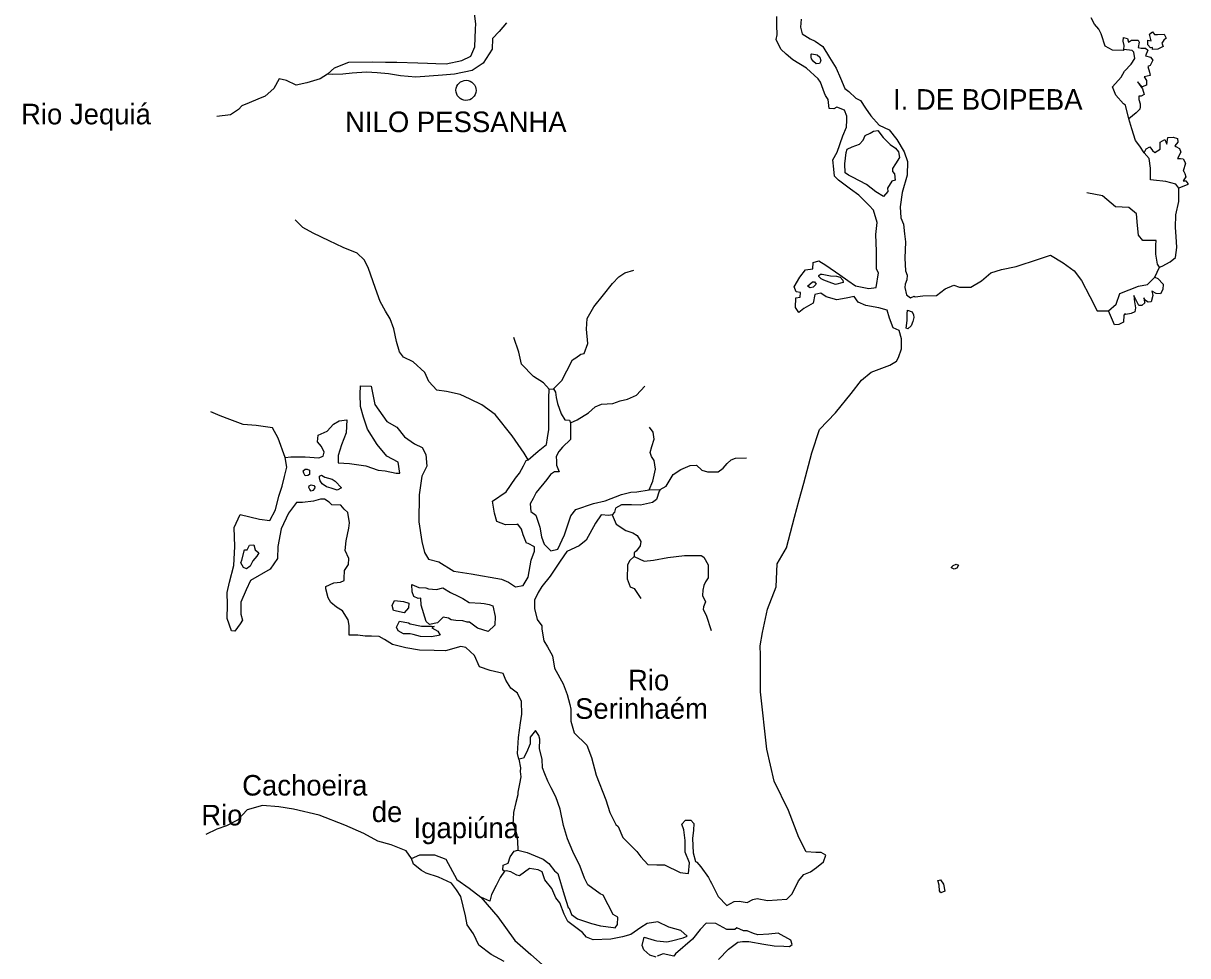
# Model space of a CAD drawing. Extents: x 662444 to 1640468, y 7452018 to 9606170.
# Drawn here: x 1125964 to 1163754, y 8459788 to 8490043 of the extents above; entities that cross this region are included whole.
import ezdxf

# ---------------------------------------------------------------- set-up
doc = ezdxf.new("R2010")
doc.units = 0
for name, color, linetype in [('Level 1', 7, 'Continuous'), ('Level 2', 7, 'Continuous'), ('Level 3', 7, 'Continuous')]:
    doc.layers.add(name, color=color, linetype=linetype)

msp = doc.modelspace()

# ---------------------------------------------------------------- linework, layer by layer
at = {"layer": 'Level 1'}
for points in [[(1141649, 8490058), (1141413, 8489775), (1141190, 8489547), (1141182, 8489202), (1140888, 8488753), (1140534, 8488506), (1139955, 8488387), (1139573, 8488363), (1138702, 8488295), (1138202, 8488341), (1137813, 8488406), (1137454, 8488437), (1137107, 8488456), (1136638, 8488423), (1136333, 8488397), (1135985, 8488383), (1135833, 8488387), (1136066, 8488592), (1136527, 8488781), (1137289, 8488796), (1137724, 8488786), (1138083, 8488777), (1138767, 8488760), (1139083, 8488753), (1139354, 8488735), (1139691, 8488727), (1140194, 8488837), (1140491, 8488974), (1140618, 8489283), (1140643, 8489849), (1140647, 8490027), (1140612, 8490361)], [(1152674, 8481124), (1152368, 8481065), (1152023, 8481162), (1151852, 8481289), (1151655, 8481238), (1151594, 8480961), (1151296, 8480791), (1151129, 8480662), (1151024, 8480820), (1151032, 8481131), (1151174, 8481161), (1151189, 8481305), (1151048, 8481331), (1150987, 8481488), (1151169, 8481806), (1151349, 8482046), (1151589, 8482074), (1151594, 8482285), (1151780, 8482336), (1152005, 8482197), (1152465, 8481885), (1152721, 8481701), (1152967, 8481528), (1153400, 8481439), (1153640, 8481467), (1153717, 8481943), (1153655, 8482067), (1153658, 8482645), (1153628, 8483191), (1153671, 8483579), (1153561, 8483982), (1153413, 8484130), (1153084, 8484461), (1152806, 8484657), (1152422, 8484956), (1152294, 8485081), (1152267, 8485304), (1152242, 8485616), (1152379, 8485857), (1152566, 8486387), (1152682, 8486673), (1152687, 8486895), (1152691, 8487029), (1152619, 8487219), (1152372, 8487326), (1152272, 8487272), (1152120, 8487276), (1152084, 8487566), (1152000, 8487702), (1151970, 8487780), (1151837, 8488128), (1151763, 8488241), (1151380, 8488585), (1150941, 8488862), (1150717, 8489046), (1150547, 8489206), (1150403, 8489521), (1150428, 8489665), (1150414, 8489987), (1150421, 8490265)], [(1161654, 8489162), (1161317, 8489171), (1161070, 8489299), (1160959, 8489669), (1160949, 8489703), (1160866, 8489850), (1160729, 8490009), (1160625, 8490223)], [(1151213, 8490179), (1151185, 8489913), (1151245, 8489700), (1151502, 8489538), (1151663, 8489467), (1151909, 8489294), (1152129, 8488933), (1152348, 8488583), (1152482, 8488257), (1152626, 8487931), (1152754, 8487828), (1152988, 8487611), (1153138, 8487540), (1153295, 8487292), (1153474, 8487042), (1153739, 8486736), (1154061, 8486583), (1154314, 8486276), (1154555, 8485870), (1154655, 8485556), (1154644, 8485111), (1154489, 8484548), (1154423, 8484083), (1154447, 8483726), (1154529, 8483524), (1154564, 8483212), (1154591, 8482955), (1154577, 8482422), (1154600, 8482010), (1154651, 8481875), (1154636, 8481720), (1154589, 8481576), (1154575, 8481465), (1154624, 8481231), (1154752, 8481138), (1154873, 8481191), (1154905, 8481168), (1155156, 8481195), (1155602, 8481206), (1155879, 8481422), (1156165, 8481548), (1156348, 8481477), (1156718, 8481478), (1157060, 8481681), (1157360, 8481941), (1157711, 8482054), (1158182, 8482154), (1158916, 8482391), (1159300, 8482515)], [(1161677, 8489195), (1161691, 8489317), (1161662, 8489463), (1161675, 8489585), (1161805, 8489548), (1161835, 8489425), (1161934, 8489500), (1162141, 8489495), (1162183, 8489427), (1162146, 8489261), (1162243, 8489237), (1162385, 8489233), (1162459, 8489175), (1162389, 8488988), (1162541, 8488940), (1162625, 8488849), (1162534, 8488673), (1162457, 8488642), (1162518, 8488462), (1162537, 8488350), (1162340, 8488300), (1162413, 8488187), (1162420, 8488031), (1162277, 8487979), (1162129, 8488138), (1162286, 8487912), (1162336, 8487733), (1162248, 8487679), (1162172, 8487681), (1162169, 8487570), (1162209, 8487424), (1162206, 8487335), (1162204, 8487258), (1162082, 8487138), (1161848, 8486944)], [(1162679, 8489682), (1162777, 8489679), (1162995, 8489685), (1163057, 8489561), (1162979, 8489496), (1162911, 8489398), (1162952, 8489285), (1162787, 8489201), (1162612, 8489194), (1162614, 8489261), (1162548, 8489251), (1162464, 8489342), (1162457, 8489498), (1162565, 8489473), (1162516, 8489686), (1162616, 8489761), (1162679, 8489682)], [(1151813, 8488941), (1151843, 8488829), (1151808, 8488741), (1151700, 8488732), (1151614, 8488801), (1151540, 8488892), (1151531, 8488948), (1151533, 8489037), (1151555, 8489047), (1151728, 8489021), (1151813, 8488941)], [(1159300, 8482515), (1159707, 8482271), (1160070, 8482006), (1160302, 8481700), (1160572, 8481181), (1160810, 8480708), (1161180, 8480710), (1161435, 8480926), (1161553, 8481279), (1162157, 8481508), (1162452, 8481568), (1162687, 8481806), (1162836, 8482125), (1162924, 8482167), (1163189, 8482305), (1163356, 8482446), (1163397, 8482767), (1163384, 8483123), (1163358, 8483413), (1163369, 8483825), (1163467, 8484256), (1163467, 8484690), (1163372, 8484826), (1163048, 8484912), (1162647, 8484955), (1162549, 8484958), (1162548, 8485347), (1162501, 8485660), (1162343, 8485842), (1162196, 8486057), (1162059, 8486238), (1161938, 8486619), (1161848, 8486944), (1161740, 8487381), (1161665, 8487427), (1161422, 8487711), (1161309, 8487981), (1161589, 8488296), (1161702, 8488494), (1161915, 8488711), (1162039, 8488897), (1162001, 8489109), (1161948, 8489155), (1161677, 8489195), (1161654, 8489162)], [(1135833, 8488387), (1135601, 8488237), (1135163, 8488114), (1134824, 8488033), (1134501, 8488186), (1134263, 8488236), (1134093, 8487929), (1133815, 8487680), (1133573, 8487585), (1133298, 8487459), (1133057, 8487364), (1132945, 8487245), (1132691, 8487073), (1132244, 8487017)], [(1152870, 8485045), (1152741, 8485114), (1152634, 8485195), (1152631, 8485484), (1152672, 8485850), (1152697, 8485961), (1152862, 8486034), (1153103, 8486117), (1153226, 8486248), (1153284, 8486402), (1153449, 8486476), (1153560, 8486540), (1153701, 8486559), (1153870, 8486332), (1154093, 8486115), (1154275, 8485988), (1154370, 8485875), (1154398, 8485685), (1154273, 8485477), (1154171, 8485335), (1154169, 8485235), (1154243, 8485155), (1154260, 8484954), (1154150, 8484924), (1154014, 8484693), (1154022, 8484582), (1153877, 8484419), (1153630, 8484570), (1153332, 8484811), (1152870, 8485045)], [(1162343, 8485842), (1162401, 8485974), (1162522, 8486037), (1162606, 8485913), (1162691, 8485855), (1162857, 8485962), (1162863, 8486184), (1163006, 8486270), (1163079, 8486123), (1163106, 8486334), (1163280, 8486352), (1163421, 8486304), (1163428, 8486181), (1163338, 8486061), (1163371, 8486049), (1163489, 8485979), (1163529, 8485856), (1163426, 8485658), (1163524, 8485656), (1163611, 8485643), (1163683, 8485507), (1163601, 8485243), (1163633, 8485231), (1163664, 8485174), (1163694, 8485062), (1163604, 8484931), (1163691, 8484929), (1163754, 8484849), (1163753, 8484816), (1163467, 8484690)], [(1162836, 8482125), (1162774, 8482227), (1162717, 8482551), (1162724, 8482840), (1162728, 8482995), (1162597, 8482999), (1162293, 8482995), (1162156, 8483166), (1162120, 8483478), (1162097, 8483857), (1161841, 8484063), (1161406, 8484086), (1160991, 8484441), (1160482, 8484543)], [(1142345, 8475875), (1142220, 8476089), (1141831, 8476655), (1141283, 8477347), (1140845, 8477658), (1140469, 8477845), (1140147, 8477997), (1139703, 8478097), (1139389, 8478138), (1139124, 8478423), (1139001, 8478715), (1138618, 8479058), (1138306, 8479210), (1138169, 8479380), (1138080, 8479716), (1137992, 8480129), (1137869, 8480455), (1137723, 8480703), (1137546, 8481018), (1137393, 8481433), (1137160, 8482117), (1137024, 8482365), (1136801, 8482582), (1136349, 8482771), (1135887, 8482982), (1135371, 8483228), (1135038, 8483414), (1134783, 8483665)], [(1143174, 8478179), (1143441, 8478450), (1143601, 8478769), (1143784, 8479120), (1143894, 8479184), (1144060, 8479302), (1144170, 8479333), (1144286, 8479652), (1144243, 8480120), (1144263, 8480465), (1144479, 8480837), (1144793, 8481230), (1145085, 8481601), (1145297, 8481818), (1145485, 8481947), (1145780, 8482029)], [(1152159, 8481848), (1152355, 8481832), (1152474, 8481807), (1152558, 8481705), (1152567, 8481627), (1152326, 8481566), (1152121, 8481638), (1151949, 8481709), (1151863, 8481755), (1151778, 8481824), (1151779, 8481858), (1151834, 8481901), (1151889, 8481899), (1152159, 8481848)], [(1151578, 8481651), (1151643, 8481650), (1151696, 8481582), (1151596, 8481484), (1151497, 8481464), (1151411, 8481511), (1151578, 8481651)], [(1162687, 8481806), (1162784, 8481759), (1162953, 8481577), (1162949, 8481410), (1162869, 8481268), (1162728, 8481271), (1162610, 8481341), (1162589, 8481364), (1162617, 8481207), (1162569, 8481008), (1162470, 8480989), (1162385, 8481046), (1162333, 8481137), (1162351, 8480992), (1162361, 8480969), (1162261, 8480883), (1162163, 8480885), (1162008, 8481212), (1162025, 8481000), (1162063, 8480810), (1162038, 8480677), (1161917, 8480624), (1161743, 8480596), (1161711, 8480619), (1161677, 8480575), (1161671, 8480342), (1161517, 8480268), (1161375, 8480260), (1161180, 8480710)], [(1142552, 8471055), (1142641, 8470697), (1142788, 8470494), (1142796, 8470382), (1142863, 8470002), (1142978, 8469811), (1143134, 8469518), (1143200, 8469116), (1143481, 8468608), (1143613, 8468260), (1143703, 8467936), (1143732, 8467790), (1143733, 8467401), (1143843, 8467020), (1144257, 8466621), (1144410, 8466217), (1144559, 8465646), (1144865, 8464849), (1144996, 8464434), (1145193, 8464040), (1145267, 8463982), (1145421, 8463623), (1145877, 8463167), (1146003, 8462997), (1146236, 8462746), (1146529, 8462739), (1146779, 8462733), (1147284, 8462486), (1147457, 8462471), (1147555, 8462457), (1147585, 8462801), (1147442, 8463150), (1147440, 8463528), (1147405, 8463873), (1147334, 8464053), (1147457, 8464184), (1147631, 8464190), (1147726, 8464077), (1147720, 8463866), (1147681, 8463589), (1147702, 8463121), (1147782, 8462841), (1147825, 8462818), (1147951, 8462670), (1148204, 8462330), (1148255, 8462217), (1148297, 8462139), (1148514, 8461711), (1148800, 8461414), (1149031, 8461542), (1149195, 8461560), (1149454, 8461509), (1149642, 8461615), (1149784, 8461645), (1150119, 8461581), (1150739, 8461621), (1150918, 8461795), (1151124, 8462212), (1151292, 8462419), (1151512, 8462514), (1151711, 8462653), (1151933, 8462837), (1152014, 8463046), (1151854, 8463139), (1151680, 8463132), (1151376, 8463162), (1151138, 8463624), (1150801, 8464500), (1150336, 8465446), (1150090, 8466486), (1149887, 8468349), (1149884, 8469539), (1149881, 8469839), (1149957, 8470271), (1150117, 8471034), (1150396, 8471761), (1150426, 8472505), (1150732, 8473020), (1150996, 8474015), (1151141, 8474578), (1151296, 8475119), (1151559, 8476102), (1151807, 8476864), (1152320, 8477407), (1152836, 8478028), (1153162, 8478465), (1153484, 8478723), (1154088, 8478953), (1154298, 8479081), (1154366, 8479202), (1154460, 8479478), (1154468, 8479800), (1154388, 8480069), (1154195, 8480163), (1154072, 8480477), (1154002, 8480735), (1153732, 8480808), (1153310, 8480885), (1153062, 8480992), (1152926, 8481173), (1152674, 8481124)], [(1154652, 8480618), (1154655, 8480729), (1154816, 8480681), (1154857, 8480580), (1154866, 8480491), (1154830, 8480369), (1154783, 8480226), (1154672, 8480128), (1154618, 8480152), (1154646, 8480396), (1154652, 8480618)], [(1143032, 8478171), (1142852, 8478376), (1142520, 8478584), (1142128, 8478983), (1142050, 8479374), (1141888, 8479845)], [(1137269, 8470151), (1137063, 8470156), (1136825, 8470185), (1136542, 8470191), (1136539, 8470503), (1136511, 8470681), (1136322, 8470975), (1136130, 8471102), (1135949, 8471251), (1135854, 8471398), (1135786, 8471689), (1135787, 8471766), (1136040, 8471883), (1136258, 8471911), (1136379, 8471963), (1136381, 8472030), (1136387, 8472285), (1136522, 8472482), (1136527, 8472671), (1136414, 8472941), (1136443, 8473251), (1136529, 8473661), (1136555, 8473838), (1136498, 8474173), (1136381, 8474276), (1136265, 8474412), (1135983, 8474419), (1135887, 8474499), (1135737, 8474603), (1135607, 8474606), (1135388, 8474534), (1135028, 8474498), (1134832, 8474491), (1134574, 8474142), (1134333, 8473636), (1134221, 8473061), (1134212, 8472672), (1133975, 8472333), (1133336, 8471960), (1133198, 8471663), (1133025, 8471256), (1133027, 8470867), (1133076, 8470676), (1133008, 8470556), (1132829, 8470316), (1132720, 8470329), (1132578, 8470733), (1132589, 8471177), (1132577, 8471578), (1132661, 8471909), (1132794, 8472451), (1132830, 8473062), (1132813, 8473685), (1133008, 8474102), (1133634, 8473954), (1133970, 8473912), (1134153, 8474252), (1134261, 8474694), (1134367, 8475025), (1134440, 8475335), (1134513, 8475644), (1134466, 8475957), (1134651, 8475975), (1135108, 8475975), (1135552, 8475941), (1135695, 8475994), (1135731, 8476126), (1135637, 8476306), (1135511, 8476465), (1135538, 8476676), (1135824, 8476813), (1136035, 8477030), (1136212, 8477148), (1136463, 8477176), (1136442, 8476754), (1136291, 8476368), (1136185, 8476015), (1136179, 8475782), (1136548, 8475762), (1137079, 8475682), (1137477, 8475539), (1137705, 8475522), (1138062, 8475447), (1138182, 8475444), (1138125, 8475801), (1137760, 8475999), (1137454, 8476373), (1137130, 8476870), (1137009, 8477262), (1136908, 8477610), (1136896, 8478010), (1136903, 8478277), (1137251, 8478268), (1137377, 8477676), (1137766, 8477122), (1138088, 8476936), (1138341, 8476629), (1138662, 8476399), (1138909, 8476282), (1139023, 8476046), (1139057, 8475667)], [(1139057, 8475667), (1138897, 8475348), (1138817, 8474739), (1138806, 8473861), (1138899, 8473225), (1138988, 8472867), (1139113, 8472652), (1139448, 8472566), (1139941, 8472265), (1140504, 8472184), (1141489, 8472004), (1141715, 8471910), (1141939, 8471760), (1142190, 8471798), (1142349, 8472072), (1142450, 8472626), (1142554, 8472912), (1142558, 8473057), (1142354, 8473162), (1142300, 8473174), (1142187, 8473444), (1142137, 8473623), (1142011, 8473793), (1141978, 8473783), (1141619, 8473769), (1141328, 8473876), (1141259, 8474145), (1141192, 8474536), (1141634, 8474836), (1141939, 8475285), (1142063, 8475448), (1142199, 8475679), (1142279, 8475854), (1142345, 8475875), (1142678, 8476156), (1142944, 8476372), (1142982, 8476593), (1143021, 8476859), (1143024, 8477415), (1143019, 8477660), (1143025, 8477882), (1143032, 8478171), (1143174, 8478179), (1143236, 8478077), (1143254, 8477899), (1143303, 8477708), (1143425, 8477372), (1143540, 8477180), (1143692, 8477165), (1143723, 8477075), (1143720, 8476542), (1143464, 8476292), (1143341, 8476151), (1143261, 8475986), (1143268, 8475830), (1143265, 8475708), (1143357, 8475483), (1143205, 8475487), (1143072, 8475401), (1142960, 8475237), (1142613, 8474823), (1142510, 8474626), (1142419, 8474450), (1142434, 8474205), (1142594, 8474079), (1142726, 8473697), (1142783, 8473374), (1142864, 8473138), (1143087, 8472921), (1143317, 8472982), (1143524, 8473444), (1143735, 8474062), (1143892, 8474269), (1144474, 8474466), (1144845, 8474546), (1145383, 8474755), (1145678, 8474825), (1145874, 8474843), (1146278, 8474899), (1146637, 8474913), (1146603, 8474858), (1146510, 8474593), (1146388, 8474496), (1145994, 8474406), (1145701, 8474413), (1145375, 8474421), (1145187, 8474304), (1145151, 8474182), (1145073, 8474095), (1144964, 8474076), (1144714, 8474093), (1144534, 8473820), (1144237, 8473271), (1144005, 8473088), (1143609, 8472908), (1143384, 8472591), (1143067, 8472099), (1142798, 8471772), (1142674, 8471575), (1142559, 8471322), (1142552, 8471055)], [(1143723, 8477075), (1143943, 8477181), (1144307, 8477406), (1144529, 8477600), (1144727, 8477684), (1145097, 8477709), (1145339, 8477792), (1145568, 8477842), (1145865, 8477979), (1146133, 8478272)], [(1134466, 8475957), (1134231, 8476585), (1134054, 8476912), (1133524, 8476991), (1133100, 8477024), (1132670, 8477190), (1132357, 8477309), (1132056, 8477438)], [(1146278, 8474899), (1146394, 8475186), (1146480, 8475573), (1146443, 8475852), (1146348, 8475987), (1146308, 8476111), (1146367, 8476309), (1146439, 8476552), (1146401, 8476776), (1146285, 8476934)], [(1146637, 8474913), (1146825, 8475019), (1147052, 8475403), (1147306, 8475563), (1147602, 8475689), (1147809, 8475707), (1147990, 8475546), (1148173, 8475486), (1148511, 8475489), (1148677, 8475607), (1148811, 8475759), (1148933, 8475879), (1149076, 8475931), (1149435, 8475944)], [(1135249, 8475538), (1135257, 8475404), (1135202, 8475372), (1135114, 8475363), (1135073, 8475442), (1135042, 8475520), (1135109, 8475574), (1135174, 8475573), (1135249, 8475538)], [(1135421, 8475000), (1135419, 8474944), (1135363, 8474879), (1135309, 8474858), (1135266, 8474914), (1135236, 8474982), (1135237, 8475038), (1135303, 8475069), (1135389, 8475045), (1135421, 8475000)], [(1136088, 8475183), (1136290, 8474967), (1136146, 8474893), (1135952, 8474953), (1135801, 8475001), (1135662, 8475094), (1135599, 8475195), (1135580, 8475296), (1135582, 8475352), (1135647, 8475383), (1135755, 8475314), (1135992, 8475253), (1136088, 8475183)], [(1145073, 8474095), (1145207, 8473792), (1145517, 8473584), (1145744, 8473512), (1145883, 8473419), (1146008, 8473227), (1145983, 8473083), (1145870, 8472930), (1145793, 8472865), (1145791, 8472776), (1145790, 8472743), (1146112, 8472591), (1146417, 8472627), (1146887, 8472705), (1147421, 8472769), (1147965, 8472778), (1148050, 8472720), (1148196, 8472472), (1148186, 8472050), (1148106, 8471918), (1148049, 8471797), (1148013, 8471654), (1148008, 8471476), (1148101, 8471273), (1148043, 8471108), (1148030, 8471019), (1148123, 8470839), (1148284, 8470335)], [(1133059, 8472622), (1133143, 8472954), (1133230, 8472952), (1133310, 8473105), (1133451, 8473124), (1133491, 8472957), (1133608, 8472865), (1133540, 8472755), (1133417, 8472603), (1133326, 8472427), (1133204, 8472341), (1133107, 8472388), (1133024, 8472534), (1133059, 8472622)], [(1145790, 8472743), (1145645, 8472613), (1145576, 8472470), (1145565, 8472015), (1145656, 8471757), (1145785, 8471698), (1146006, 8471381)], [(1156143, 8472451), (1156242, 8472493), (1156317, 8472457), (1156260, 8472359), (1156173, 8472328), (1156087, 8472374), (1156087, 8472397), (1156143, 8472451)], [(1139111, 8471696), (1139372, 8471667), (1139580, 8471729), (1139826, 8471578), (1140073, 8471450), (1140234, 8471379), (1140437, 8471252), (1140817, 8471232), (1140926, 8471218), (1141088, 8471180), (1141207, 8471144), (1141274, 8470798), (1141267, 8470509), (1141055, 8470303), (1140710, 8470411), (1140443, 8470607), (1140367, 8470609), (1140227, 8470657), (1139999, 8470662), (1139848, 8470688), (1139762, 8470735), (1139589, 8470773), (1139410, 8470588), (1139148, 8470539), (1139042, 8470630), (1138881, 8471157), (1138865, 8471391), (1138778, 8471382), (1138638, 8471441), (1138587, 8471598), (1138571, 8471832), (1138797, 8471737), (1139025, 8471720), (1139111, 8471696)], [(1138321, 8470915), (1137975, 8470990), (1137935, 8471147), (1138015, 8471312), (1138308, 8471282), (1138480, 8471222), (1138466, 8471078), (1138321, 8470915)], [(1138518, 8470554), (1138886, 8470479), (1139212, 8470482), (1139299, 8470468), (1139222, 8470426), (1139415, 8470321), (1139498, 8470186), (1139214, 8470137), (1138856, 8470146), (1138618, 8470207), (1138521, 8470232), (1138456, 8470233), (1138304, 8470237), (1138132, 8470330), (1138081, 8470443), (1138173, 8470641), (1138465, 8470589), (1138518, 8470554)], [(1146522, 8460270), (1146847, 8460240), (1147000, 8460269), (1147383, 8460371), (1147504, 8460424), (1147302, 8460607), (1146913, 8460716), (1146559, 8460892), (1146210, 8460834), (1146011, 8460706), (1145790, 8460556), (1145680, 8460480), (1145406, 8460398), (1145035, 8460319), (1144458, 8460300), (1144243, 8460394), (1144117, 8460542), (1143637, 8460898), (1143523, 8461135), (1143380, 8461505), (1143243, 8461664), (1143120, 8461968), (1142888, 8462251), (1142807, 8462509), (1142679, 8462579), (1142397, 8462620), (1142065, 8462383), (1141979, 8462396), (1141861, 8462466), (1141786, 8462512), (1141635, 8462538), (1141580, 8462529), (1141527, 8462563), (1141542, 8462730), (1141695, 8462793), (1141765, 8462991), (1141900, 8463177), (1142010, 8463207), (1142312, 8463133), (1142839, 8462920), (1143021, 8462782), (1143199, 8462544), (1143317, 8462452), (1143517, 8461758), (1143648, 8461354), (1143680, 8461331), (1143751, 8461129), (1143954, 8460980), (1144406, 8460835), (1144698, 8460761), (1145120, 8460706), (1145174, 8460693), (1145253, 8460803), (1145259, 8461036), (1145109, 8461129), (1144788, 8461748), (1144691, 8461795), (1144285, 8462083), (1144182, 8462308), (1144040, 8462679), (1143802, 8463174), (1143627, 8463579), (1143497, 8464015), (1143390, 8464541), (1143248, 8464945), (1143093, 8465238), (1142989, 8465451), (1142886, 8465687), (1142815, 8465889), (1142801, 8466168), (1142722, 8466503), (1142730, 8466814), (1142700, 8466937), (1142584, 8467096), (1142416, 8466878), (1142411, 8466667), (1142295, 8466380), (1142203, 8466194), (1142051, 8466164), (1142001, 8466354), (1142035, 8466865), (1142102, 8467341), (1142141, 8467630), (1142130, 8468041), (1142006, 8468311), (1141782, 8468472), (1141625, 8468732), (1141543, 8468945), (1141111, 8469045), (1140766, 8469165), (1140612, 8469524), (1140325, 8469787), (1140163, 8469824), (1139671, 8469681), (1139301, 8469690), (1138823, 8469702), (1138380, 8469779), (1137948, 8469890), (1137691, 8470052), (1137519, 8470145), (1137269, 8470151)], [(1142051, 8466164), (1142098, 8465885), (1142095, 8465763), (1142113, 8465595), (1142063, 8465363), (1142013, 8465098), (1142011, 8465009), (1141950, 8464754), (1141877, 8464434), (1141861, 8464223), (1141857, 8464056), (1141929, 8463899), (1141949, 8463820), (1141979, 8463708), (1142006, 8463508), (1142010, 8463207)], [(1138559, 8462937), (1138391, 8463186), (1137907, 8463387), (1137475, 8463509), (1137014, 8463753), (1136402, 8464024), (1135562, 8464345), (1134730, 8464543), (1134254, 8464622), (1133723, 8464657), (1133230, 8464525), (1132918, 8464188), (1132555, 8464007), (1132248, 8463893), (1131885, 8463724)], [(1141573, 8459604), (1141144, 8459826), (1140749, 8460125), (1140574, 8460497), (1140374, 8460791), (1140316, 8461081), (1140169, 8461707), (1140022, 8461922), (1139865, 8462138), (1139435, 8462337), (1139036, 8462469), (1138886, 8462551), (1138630, 8462757), (1138559, 8462937), (1138834, 8463064), (1139312, 8463063), (1139677, 8462920), (1140030, 8462256), (1140436, 8461979), (1140810, 8461692), (1141369, 8461044), (1141915, 8460285), (1142436, 8459828), (1142904, 8459416)], [(1141580, 8462529), (1141445, 8462321), (1141308, 8462068), (1141159, 8461772), (1141100, 8461562), (1140810, 8461692)], [(1155827, 8462104), (1155876, 8461881), (1155744, 8461828), (1155702, 8461896), (1155685, 8462074), (1155655, 8462198), (1155645, 8462231), (1155733, 8462251), (1155827, 8462104)], [(1148528, 8459664), (1148851, 8460001), (1149150, 8460227), (1149303, 8460245), (1149412, 8460253), (1149510, 8460251), (1149996, 8460161), (1150332, 8460108), (1150647, 8460100), (1150831, 8460084), (1150920, 8460149), (1150869, 8460295), (1150462, 8460516), (1150157, 8460490), (1149808, 8460466), (1149657, 8460503), (1149453, 8460597), (1149334, 8460600), (1149119, 8460694), (1149052, 8460641), (1148802, 8460636), (1148438, 8460834), (1148123, 8460842), (1147933, 8460635), (1147686, 8460319), (1147131, 8459844), (1147075, 8459778), (1146729, 8459843), (1146531, 8459770)], [(1146498, 8459737), (1146293, 8459809), (1146102, 8459981), (1146051, 8460115), (1146112, 8460392), (1146436, 8460295), (1146522, 8460270)]]:
    msp.add_lwpolyline(points, dxfattribs=at)
at = {"layer": 'Level 2'}
msp.add_ellipse((1140333, 8487866), major_axis=(326, -8), ratio=0.999997, dxfattribs=at)

# ---------------------------------------------------------------- texts
at = {"layer": 'Level 3'}
for s, height, p in [('I. DE BOIPEBA', 667.52, (1154190, 8487238)), ('Rio Jequiá', 667.2, (1125891, 8486764)), ('NILO PESSANHA', 667.31, (1136407, 8486511)), ('Rio ', 666.9, (1145590, 8468398)), ('Serinhaém', 666.9, (1143872, 8467474)), ('Cachoeira', 666.7, (1133068, 8464984)), ('Rio ', 666.7, (1131740, 8464016)), ('de', 666.7, (1137273, 8464125)), ('Igapiúna', 666.7, (1138630, 8463602))]:
    msp.add_text(s, height=height, dxfattribs=at).set_placement(p)

doc.saveas('drawing.dxf')
